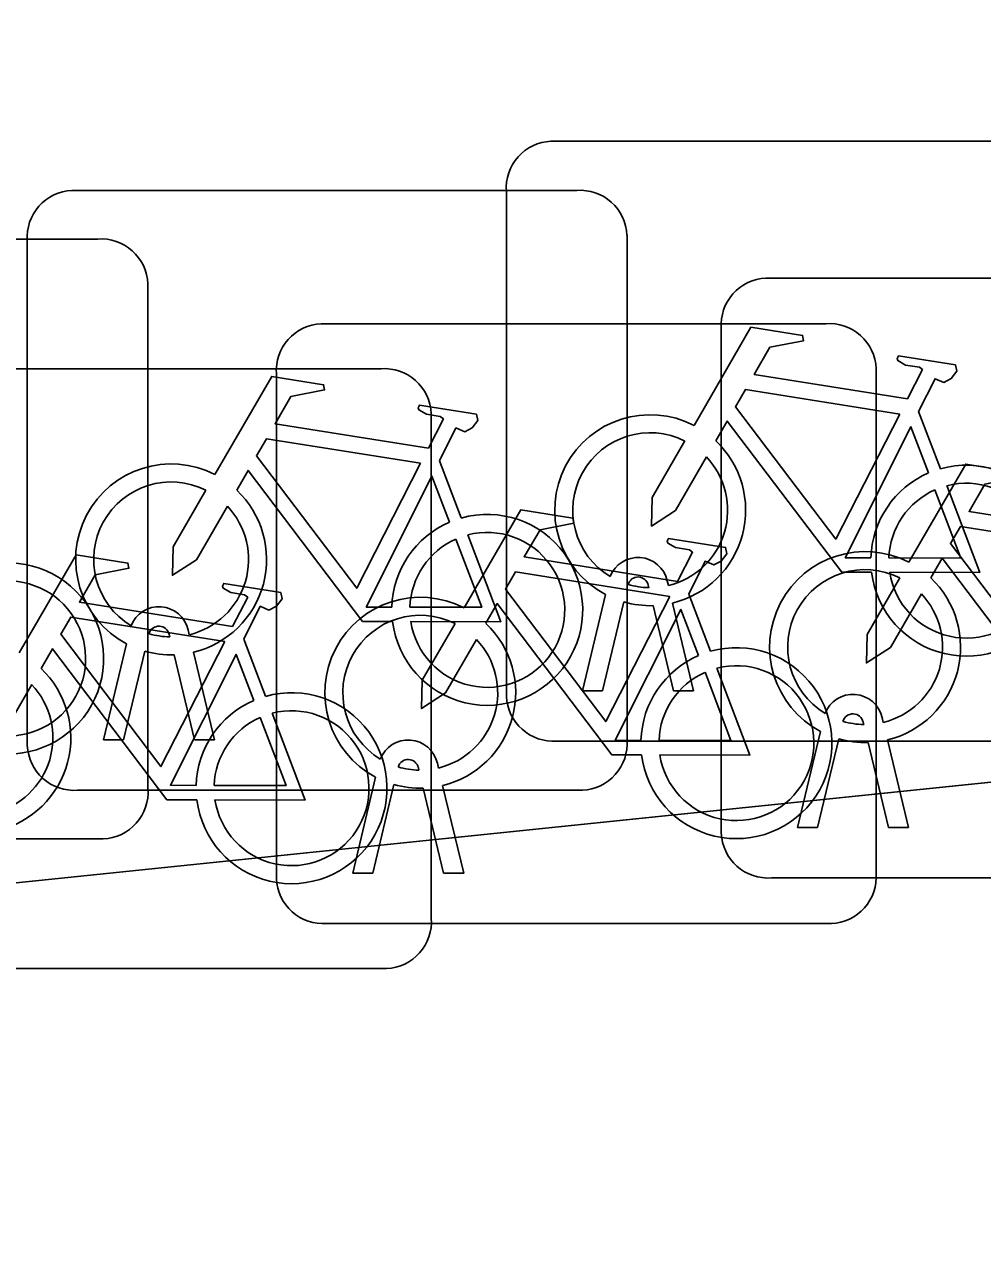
# Model space of a CAD drawing. Extents: x 160675 to 161153, y 383241 to 383714.
# Drawn here: x 161111.119 to 161112.715, y 383586.31 to 383588.345 of the extents above; entities that cross this region are included whole.
import ezdxf

# ---------------------------------------------------------------- set-up
doc = ezdxf.new("R2010")
doc.units = 0
for name, color, linetype in [('IMGEO_Fietsenrek', 7, 'Continuous'), ('IMGEO_Fietspad_gesloten', 7, 'Continuous'), ('IMGEO_Voetpad_open', 7, 'Continuous')]:
    doc.layers.add(name, color=color, linetype=linetype)

msp = doc.modelspace()

# ---------------------------------------------------------------- linework, layer by layer
at = {"layer": 'IMGEO_Fietsenrek'}
for p, q in [((161111.9959, 383588.1505), (161112.8368, 383588.1505)), ((161112.8368, 383588.1505), (161111.9959, 383588.1505)), ((161111.1979, 383588.0685), (161112.0388, 383588.0685)), ((161112.0388, 383588.0685), (161111.1979, 383588.0685)), ((161111.9215, 383587.2259), (161111.9215, 383588.0668)), ((161111.9215, 383588.0668), (161111.9215, 383587.2259)), ((161112.1225, 383587.9941), (161112.1225, 383587.1532)), ((161112.1225, 383587.1532), (161112.1225, 383587.9941)), ((161110.3999, 383587.9875), (161111.2408, 383587.9875)), ((161111.2408, 383587.9875), (161110.3999, 383587.9875)), ((161111.1235, 383587.1439), (161111.1235, 383587.9848)), ((161111.1235, 383587.9848), (161111.1235, 383587.1439)), ((161111.3245, 383587.9131), (161111.3245, 383587.0722)), ((161111.3245, 383587.0722), (161111.3245, 383587.9131)), ((161112.3539, 383587.9225), (161113.1948, 383587.9225)), ((161113.1948, 383587.9225), (161112.3539, 383587.9225)), ((161111.6129, 383587.8465), (161112.4538, 383587.8465)), ((161112.4538, 383587.8465), (161111.6129, 383587.8465)), ((161112.2795, 383586.9979), (161112.2795, 383587.8388)), ((161112.2795, 383587.8388), (161112.2795, 383586.9979)), ((161110.8719, 383587.7715), (161111.7128, 383587.7715)), ((161111.7128, 383587.7715), (161110.8719, 383587.7715)), ((161112.5375, 383587.7721), (161112.5375, 383586.9312)), ((161112.5375, 383586.9312), (161112.5375, 383587.7721)), ((161111.5385, 383586.9219), (161111.5385, 383587.7628)), ((161111.5385, 383587.7628), (161111.5385, 383586.9219)), ((161111.7965, 383587.6971), (161111.7965, 383586.8562)), ((161111.7965, 383586.8562), (161111.7965, 383587.6971)), ((161112.6082, 383587.7002), (161112.6445, 383587.605)), ((161111.8102, 383587.6182), (161111.8465, 383587.523)), ((161112.1589, 383587.4069), (161112.1579, 383587.4112)), ((161112.1896, 383587.4184), (161112.1914, 383587.4105)), ((161112.0485, 383587.2353), (161112.0868, 383587.3953)), ((161112.1172, 383587.3831), (161112.0819, 383587.2353)), ((161112.1984, 383587.3813), (161112.2334, 383587.2353)), ((161112.2252, 383587.3962), (161112.2615, 383587.301)), ((161112.2, 383587.2353), (161112.1661, 383587.377)), ((161111.3609, 383587.3249), (161111.3599, 383587.3292)), ((161111.3916, 383587.3364), (161111.3934, 383587.3285)), ((161111.4842, 383587.3212), (161111.5205, 383587.226)), ((161111.2505, 383587.1533), (161111.2888, 383587.3133)), ((161111.3192, 383587.3011), (161111.2839, 383587.1533)), ((161111.4004, 383587.2993), (161111.4354, 383587.1533)), ((161111.402, 383587.1533), (161111.3681, 383587.295)), ((161112.0819, 383587.2353), (161112.0485, 383587.2353)), ((161112.2334, 383587.2353), (161112.2, 383587.2353)), ((161112.5169, 383587.1789), (161112.5159, 383587.1832)), ((161112.5476, 383587.1904), (161112.5494, 383587.1825)), ((161112.4065, 383587.0073), (161112.4448, 383587.1673)), ((161111.2839, 383587.1533), (161111.2505, 383587.1533)), ((161111.4354, 383587.1533), (161111.402, 383587.1533)), ((161112.8461, 383587.1515), (161112.0052, 383587.1515)), ((161112.0052, 383587.1515), (161112.8461, 383587.1515)), ((161112.4752, 383587.1551), (161112.4399, 383587.0073)), ((161112.558, 383587.0073), (161112.5241, 383587.149)), ((161112.5564, 383587.1533), (161112.5914, 383587.0073)), ((161111.7759, 383587.1029), (161111.7749, 383587.1072)), ((161111.8066, 383587.1144), (161111.8084, 383587.1065)), ((161111.6655, 383586.9313), (161111.7038, 383587.0913)), ((161111.7342, 383587.0791), (161111.6989, 383586.9313)), ((161111.8154, 383587.0773), (161111.8504, 383586.9313)), ((161112.0481, 383587.0695), (161111.2072, 383587.0695)), ((161111.2072, 383587.0695), (161112.0481, 383587.0695)), ((161111.817, 383586.9313), (161111.7831, 383587.073)), ((161112.4399, 383587.0073), (161112.4065, 383587.0073)), ((161112.5914, 383587.0073), (161112.558, 383587.0073)), ((161111.2501, 383586.9885), (161110.4092, 383586.9885)), ((161110.4092, 383586.9885), (161111.2501, 383586.9885)), ((161111.6989, 383586.9313), (161111.6655, 383586.9313)), ((161111.8504, 383586.9313), (161111.817, 383586.9313)), ((161113.2041, 383586.9235), (161112.3632, 383586.9235)), ((161112.3632, 383586.9235), (161113.2041, 383586.9235)), ((161112.4631, 383586.8475), (161111.6222, 383586.8475)), ((161111.6222, 383586.8475), (161112.4631, 383586.8475)), ((161111.7221, 383586.7725), (161110.8812, 383586.7725)), ((161110.8812, 383586.7725), (161111.7221, 383586.7725))]:
    msp.add_line(p, q, dxfattribs=at)
for points in [[(161112.2341, 383587.6772), (161112.3288, 383587.8407), (161112.415, 383587.8269), (161112.4167, 383587.8182), (161112.3606, 383587.8073), (161112.3344, 383587.762), (161112.5896, 383587.7212)], [(161112.5896, 383587.7212), (161112.6146, 383587.77), (161112.6095, 383587.774), (161112.5863, 383587.7777), (161112.5736, 383587.7852), (161112.5726, 383587.7883), (161112.5748, 383587.7929), (161112.6696, 383587.7778), (161112.6719, 383587.7675), (161112.6625, 383587.7551), (161112.6501, 383587.7487), (161112.6356, 383587.7549), (161112.6082, 383587.7002)], [(161111.4361, 383587.5952), (161111.5308, 383587.7587), (161111.617, 383587.7449), (161111.6187, 383587.7362), (161111.5626, 383587.7253), (161111.5364, 383587.68), (161111.7916, 383587.6392)], [(161112.5767, 383587.696), (161112.3199, 383587.737), (161112.3032, 383587.7082), (161112.4702, 383587.4879), (161112.5767, 383587.696)], [(161111.7916, 383587.6392), (161111.8166, 383587.688), (161111.8115, 383587.692), (161111.7883, 383587.6957), (161111.7756, 383587.7032), (161111.7746, 383587.7063), (161111.7768, 383587.7109), (161111.8716, 383587.6958), (161111.8739, 383587.6855), (161111.8645, 383587.6731), (161111.8521, 383587.6667), (161111.8376, 383587.6729), (161111.8102, 383587.6182)], [(161112.5298, 383587.4325), (161112.4801, 383587.4326), (161112.2894, 383587.6843), (161112.2704, 383587.6515)], [(161112.6247, 383587.598), (161112.5954, 383587.6748), (161112.486, 383587.4567), (161112.5287, 383587.4566)], [(161111.7787, 383587.614), (161111.5219, 383587.655), (161111.5052, 383587.6262), (161111.6722, 383587.4059), (161111.7787, 383587.614)], [(161112.2548, 383587.6247), (161112.2032, 383587.5355), (161112.1633, 383587.5095), (161112.1645, 383587.557), (161112.219, 383587.6512)], [(161112.5921, 383587.4492), (161112.6868, 383587.6127), (161112.773, 383587.5989), (161112.7747, 383587.5902), (161112.7186, 383587.5793), (161112.6924, 383587.534), (161112.9476, 383587.4932)], [(161111.7318, 383587.3505), (161111.6821, 383587.3506), (161111.4914, 383587.6023), (161111.4724, 383587.5695)], [(161111.8267, 383587.516), (161111.7974, 383587.5928), (161111.688, 383587.3747), (161111.7307, 383587.3746)], [(161111.4568, 383587.5427), (161111.4052, 383587.4535), (161111.3653, 383587.4275), (161111.3665, 383587.475), (161111.421, 383587.5692)], [(161112.5587, 383587.4565), (161112.6786, 383587.4563), (161112.6354, 383587.5699)], [(161112.6552, 383587.5768), (161112.7102, 383587.4322), (161112.5601, 383587.4325)], [(161111.8511, 383587.3732), (161111.9458, 383587.5367), (161112.032, 383587.5229), (161112.0337, 383587.5142), (161111.9776, 383587.5033), (161111.9514, 383587.458), (161112.2066, 383587.4172)], [(161112.9347, 383587.468), (161112.6779, 383587.509), (161112.6612, 383587.4802), (161112.8282, 383587.2599), (161112.9347, 383587.468)], [(161111.7607, 383587.3745), (161111.8806, 383587.3743), (161111.8374, 383587.4879)], [(161111.8572, 383587.4948), (161111.9122, 383587.3502), (161111.7621, 383587.3505)], [(161112.2066, 383587.4172), (161112.2316, 383587.466), (161112.2265, 383587.47), (161112.2033, 383587.4737), (161112.1906, 383587.4812), (161112.1896, 383587.4843), (161112.1918, 383587.4889), (161112.2866, 383587.4738), (161112.2889, 383587.4635), (161112.2795, 383587.4511), (161112.2671, 383587.4447), (161112.2526, 383587.4509), (161112.2252, 383587.3962)], [(161111.1101, 383587.2982), (161111.2048, 383587.4617), (161111.291, 383587.4479), (161111.2927, 383587.4392), (161111.2366, 383587.4283), (161111.2104, 383587.383), (161111.4656, 383587.3422)], [(161112.8878, 383587.2045), (161112.8381, 383587.2046), (161112.6474, 383587.4563), (161112.6284, 383587.4235)], [(161112.1937, 383587.392), (161111.9369, 383587.433), (161111.9202, 383587.4042), (161112.0872, 383587.1839), (161112.1937, 383587.392)], [(161112.6128, 383587.3967), (161112.5612, 383587.3075), (161112.5213, 383587.2815), (161112.5225, 383587.329), (161112.577, 383587.4232)], [(161111.4656, 383587.3422), (161111.4906, 383587.391), (161111.4855, 383587.395), (161111.4623, 383587.3987), (161111.4496, 383587.4062), (161111.4486, 383587.4093), (161111.4508, 383587.4139), (161111.5456, 383587.3988), (161111.5479, 383587.3885), (161111.5385, 383587.3761), (161111.5261, 383587.3697), (161111.5116, 383587.3759), (161111.4842, 383587.3212)], [(161112.1468, 383587.1285), (161112.0971, 383587.1286), (161111.9064, 383587.3803), (161111.8874, 383587.3475)], [(161112.2417, 383587.294), (161112.2124, 383587.3708), (161112.103, 383587.1527), (161112.1457, 383587.1526)], [(161111.4527, 383587.317), (161111.1959, 383587.358), (161111.1792, 383587.3292), (161111.3462, 383587.1089), (161111.4527, 383587.317)], [(161111.8718, 383587.3207), (161111.8202, 383587.2315), (161111.7803, 383587.2055), (161111.7815, 383587.253), (161111.836, 383587.3472)], [(161111.4058, 383587.0535), (161111.3561, 383587.0536), (161111.1654, 383587.3053), (161111.1464, 383587.2725)], [(161111.5007, 383587.219), (161111.4714, 383587.2958), (161111.362, 383587.0777), (161111.4047, 383587.0776)], [(161111.1308, 383587.2457), (161111.0792, 383587.1565), (161111.0393, 383587.1305), (161111.0405, 383587.178), (161111.095, 383587.2722)], [(161112.1757, 383587.1525), (161112.2956, 383587.1523), (161112.2524, 383587.2659)], [(161112.2722, 383587.2728), (161112.3272, 383587.1282), (161112.1771, 383587.1285)], [(161111.5312, 383587.1978), (161111.5862, 383587.0532), (161111.4361, 383587.0535)], [(161111.4347, 383587.0775), (161111.5546, 383587.0773), (161111.5114, 383587.1909)]]:
    msp.add_lwpolyline(points, dxfattribs=at)
for centre, radius, start, end in [((161111.9992, 383588.0726), 0.0779, 92.4484, 184.2845), ((161111.9992, 383588.0726), 0.0779, 92.4484, 184.2845), ((161111.2012, 383587.9906), 0.0779, 92.4484, 184.2845), ((161111.2012, 383587.9906), 0.0779, 92.4484, 184.2845), ((161112.0446, 383587.9908), 0.0779, 2.4484, 94.2845), ((161112.0446, 383587.9908), 0.0779, 2.4484, 94.2845), ((161111.2466, 383587.9098), 0.0779, 2.4484, 94.2845), ((161111.2466, 383587.9098), 0.0779, 2.4484, 94.2845), ((161112.3572, 383587.8446), 0.0779, 92.4484, 184.2845), ((161112.3572, 383587.8446), 0.0779, 92.4484, 184.2845), ((161111.6162, 383587.7686), 0.0779, 92.4484, 184.2845), ((161111.6162, 383587.7686), 0.0779, 92.4484, 184.2845), ((161112.4596, 383587.7688), 0.0779, 2.4484, 94.2845), ((161112.4596, 383587.7688), 0.0779, 2.4484, 94.2845), ((161111.7186, 383587.6938), 0.0779, 2.4484, 94.2845), ((161111.7186, 383587.6938), 0.0779, 2.4484, 94.2845), ((161112.1611, 383587.5359), 0.159, 62.6766, 242.1369), ((161112.1611, 383587.5359), 0.129, 63.3192, 238.903), ((161112.1611, 383587.5359), 0.159, 283.5766, 46.6042), ((161112.1611, 383587.5359), 0.129, 283.6043, 43.4302), ((161111.3631, 383587.4539), 0.159, 62.6766, 242.1369), ((161112.6877, 383587.4519), 0.159, 187.0065, 105.7708), ((161111.3631, 383587.4539), 0.129, 63.3192, 238.903), ((161112.6877, 383587.4519), 0.159, 113.3408, 178.3217), ((161111.3631, 383587.4539), 0.159, 283.5766, 46.6042), ((161112.6877, 383587.4519), 0.129, 113.923, 177.9556), ((161112.6877, 383587.4519), 0.129, 188.6715, 104.5883), ((161111.3631, 383587.4539), 0.129, 283.6043, 43.4302), ((161111.8897, 383587.3699), 0.159, 187.0065, 105.7708), ((161111.8897, 383587.3699), 0.159, 113.3408, 178.3217), ((161111.8897, 383587.3699), 0.129, 113.923, 177.9556), ((161111.8897, 383587.3699), 0.129, 188.6715, 104.5883), ((161112.5191, 383587.3079), 0.159, 62.6766, 242.1369), ((161111.0917, 383587.2889), 0.159, 187.0065, 105.7708), ((161112.1409, 383587.4073), 0.0499, 12.8025, 158.6934), ((161112.1409, 383587.4073), 0.0174, 12.8025, 163.4502), ((161112.5191, 383587.3079), 0.129, 63.3192, 238.903), ((161112.5191, 383587.3079), 0.159, 283.5766, 46.6042), ((161111.0917, 383587.2889), 0.129, 188.6715, 104.5883), ((161112.1611, 383587.5359), 0.129, 253.415, 269.0204), ((161111.7781, 383587.2319), 0.159, 62.6766, 242.1369), ((161112.1611, 383587.5359), 0.159, 253.9967, 271.7867), ((161112.5191, 383587.3079), 0.129, 283.6043, 43.4302), ((161111.3429, 383587.3253), 0.0499, 12.8025, 158.6934), ((161111.7781, 383587.2319), 0.129, 63.3192, 238.903), ((161111.3429, 383587.3253), 0.0174, 12.8025, 163.4502), ((161111.7781, 383587.2319), 0.159, 283.5766, 46.6042), ((161111.3631, 383587.4539), 0.129, 253.415, 269.0204), ((161111.7781, 383587.2319), 0.129, 283.6043, 43.4302), ((161111.3631, 383587.4539), 0.159, 253.9967, 271.7867), ((161112.3047, 383587.1479), 0.159, 187.0065, 105.7708), ((161112.3047, 383587.1479), 0.159, 113.3408, 178.3217), ((161111.0371, 383587.1569), 0.159, 283.5766, 46.6042), ((161112.3047, 383587.1479), 0.129, 113.923, 177.9556), ((161112.3047, 383587.1479), 0.129, 188.6715, 104.5883), ((161111.0371, 383587.1569), 0.129, 283.6043, 43.4302), ((161111.5637, 383587.0729), 0.159, 113.3408, 178.3217), ((161111.5637, 383587.0729), 0.159, 187.0065, 105.7708), ((161111.9994, 383587.2292), 0.0779, 182.4484, 274.2845), ((161111.9994, 383587.2292), 0.0779, 182.4484, 274.2845), ((161112.4989, 383587.1793), 0.0499, 12.8025, 158.6934), ((161111.5637, 383587.0729), 0.129, 188.6715, 104.5883), ((161112.4989, 383587.1793), 0.0174, 12.8025, 163.4502), ((161111.5637, 383587.0729), 0.129, 113.923, 177.9556), ((161112.5191, 383587.3079), 0.129, 253.415, 269.0204), ((161111.2014, 383587.1472), 0.0779, 182.4484, 274.2845), ((161111.2014, 383587.1472), 0.0779, 182.4484, 274.2845), ((161111.7579, 383587.1033), 0.0499, 12.8025, 158.6934), ((161112.0448, 383587.1474), 0.0779, 272.4484, 4.2845), ((161112.0448, 383587.1474), 0.0779, 272.4484, 4.2845), ((161112.5191, 383587.3079), 0.159, 253.9967, 271.7867), ((161111.7579, 383587.1033), 0.0174, 12.8025, 163.4502), ((161111.7781, 383587.2319), 0.129, 253.415, 269.0204), ((161111.7781, 383587.2319), 0.159, 253.9967, 271.7867), ((161111.2468, 383587.0664), 0.0779, 272.4484, 4.2845), ((161111.2468, 383587.0664), 0.0779, 272.4484, 4.2845), ((161112.3574, 383587.0012), 0.0779, 182.4484, 274.2845), ((161112.3574, 383587.0012), 0.0779, 182.4484, 274.2845), ((161111.6164, 383586.9252), 0.0779, 182.4484, 274.2845), ((161111.6164, 383586.9252), 0.0779, 182.4484, 274.2845), ((161112.4598, 383586.9254), 0.0779, 272.4484, 4.2845), ((161112.4598, 383586.9254), 0.0779, 272.4484, 4.2845), ((161111.7188, 383586.8504), 0.0779, 272.4484, 4.2845), ((161111.7188, 383586.8504), 0.0779, 272.4484, 4.2845)]:
    msp.add_arc(centre, radius, start, end, dxfattribs=at)
at = {"layer": 'IMGEO_Fietspad_gesloten'}
msp.add_lwpolyline([(161120.919, 383585.807), (161124.393, 383586.061), (161124.031, 383588.251), (161097.14, 383585.472), (161095.135, 383585.325), (161088.148, 383584.88), (161085.622, 383584.741), (161084.155, 383584.661), (161072.168, 383584.096), (161068.177, 383583.808), (161062.195, 383583.186)], dxfattribs=at)
at = {"layer": 'IMGEO_Voetpad_open'}
msp.add_lwpolyline([(161128.698, 383590.188), (161131.185, 383591.861), (161131.736, 383592.39), (161132.591, 383593.336), (161129.716, 383593.455), (161105.374, 383590.924), (161105.316, 383591.598), (161103.493, 383591.497), (161099.226, 383591.056), (161099.422, 383589.166), (161096.343, 383588.84), (161089.735, 383588.159), (161085.197, 383587.691), (161085.622, 383584.741), (161088.148, 383584.88), (161095.135, 383585.325), (161097.14, 383585.472), (161124.031, 383588.251), (161124.042, 383588.252)], dxfattribs=at)

doc.saveas('drawing.dxf')
